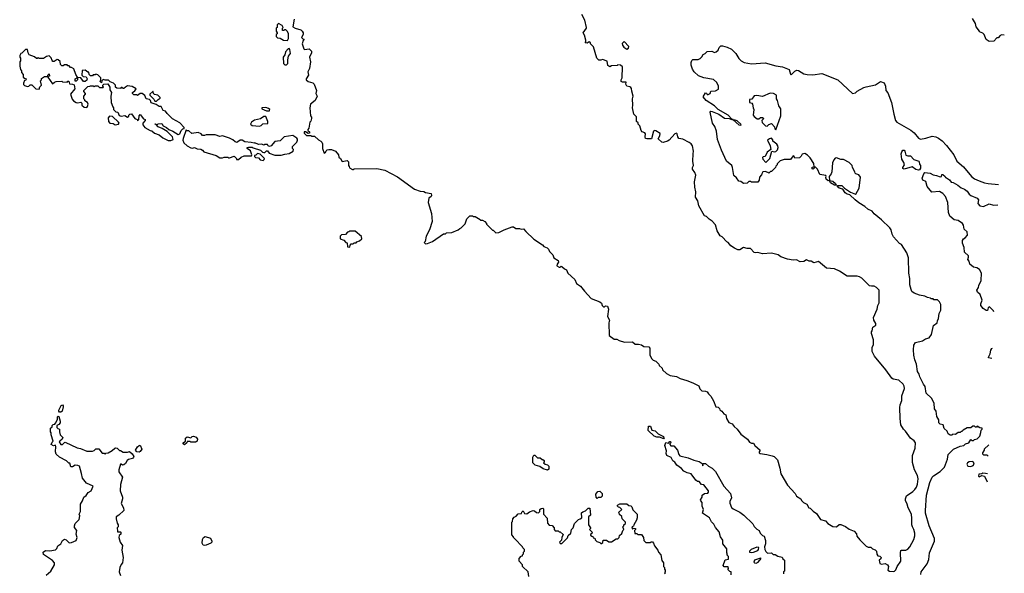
# Model space of a CAD drawing. Extents: x 2210602 to 2357277, y 510288 to 673808.
# Tile 278 of 464: x 2339660 to 2350564, y 574530 to 580661. Entities that reach past the tile are written whole.
import ezdxf

# ---------------------------------------------------------------- set-up
doc = ezdxf.new("R2010")
doc.units = 0

msp = doc.modelspace()

# ---------------------------------------------------------------- linework, layer by layer
at = {"layer": '0CON05XD'}
for points in [[(2342698, 580665), (2342685, 580580), (2342710, 580565), (2342775, 580547), (2342788, 580535), (2342800, 580515), (2342800, 580495), (2342780, 580465), (2342795, 580450), (2342810, 580445), (2342798, 580432), (2342788, 580395), (2342808, 580338), (2342815, 580332), (2342865, 580337), (2342893, 580313), (2342892, 580295), (2342870, 580245), (2342880, 580195), (2342869, 580121), (2342850, 580085), (2342858, 580045), (2342833, 580007), (2342832, 579995), (2342855, 579978), (2342905, 579961), (2342921, 579945), (2342947, 579875), (2342938, 579845), (2342956, 579815), (2342933, 579767), (2342882, 579725), (2342872, 579685), (2342880, 579595), (2342892, 579582), (2342892, 579565), (2342884, 579536), (2342872, 579525), (2342862, 579458), (2342850, 579445), (2342850, 579435), (2342868, 579418), (2342870, 579405), (2342855, 579400), (2342825, 579420), (2342812, 579418), (2342810, 579405), (2342835, 579380), (2342885, 579380), (2342895, 579370), (2342925, 579370), (2342970, 579330), (2342996, 579316), (2343006, 579306), (2343012, 579285), (2343013, 579235), (2343032, 579182), (2343045, 579190), (2343055, 579208), (2343065, 579218), (2343085, 579223), (2343115, 579222), (2343156, 579206), (2343190, 579165), (2343195, 579140), (2343213, 579123), (2343232, 579092), (2343285, 579100), (2343300, 579085), (2343300, 579045), (2343310, 579035), (2343312, 579022), (2343345, 579000), (2343355, 579000), (2343365, 579010), (2343615, 579013), (2343705, 578993), (2343845, 578920), (2344034, 578784), (2344095, 578760), (2344135, 578758), (2344155, 578748), (2344216, 578736), (2344222, 578715), (2344216, 578704), (2344190, 578685), (2344182, 578635), (2344222, 578515), (2344228, 578425), (2344198, 578335), (2344162, 578265), (2344150, 578205), (2344140, 578195), (2344155, 578180), (2344177, 578183), (2344230, 578205), (2344355, 578290), (2344375, 578290), (2344385, 578300), (2344447, 578303), (2344517, 578333), (2344535, 578350), (2344550, 578355), (2344595, 578400), (2344613, 578457), (2344645, 578490), (2344675, 578490), (2344685, 578480), (2344705, 578480), (2344758, 578448)], [(2344758, 578448), (2344765, 578440), (2344785, 578440), (2344810, 578425), (2344830, 578405), (2344830, 578395), (2344895, 578330), (2344905, 578330), (2344935, 578300), (2344967, 578303), (2345026, 578334), (2345115, 578367), (2345130, 578365), (2345155, 578347), (2345195, 578347), (2345215, 578340), (2345240, 578345), (2345264, 578314), (2345355, 578232), (2345449, 578169), (2345465, 578148), (2345500, 578135), (2345515, 578120), (2345528, 578095), (2345566, 578056), (2345574, 578024), (2345622, 577995), (2345626, 577974), (2345612, 577955), (2345610, 577935), (2345635, 577920), (2345645, 577920), (2345655, 577930), (2345665, 577928), (2345692, 577902), (2345715, 577892), (2345732, 577855), (2345808, 577785), (2345825, 577740), (2345870, 577710), (2345914, 577654), (2345990, 577575), (2346085, 577538), (2346105, 577520), (2346110, 577495), (2346125, 577480), (2346135, 577480), (2346148, 577492), (2346169, 577489), (2346180, 577455), (2346170, 577375), (2346192, 577335), (2346183, 577305), (2346190, 577165), (2346243, 577123), (2346275, 577122), (2346298, 577108), (2346358, 577088), (2346445, 577092), (2346478, 577068), (2346515, 577068), (2346545, 577060), (2346573, 577043), (2346627, 577037), (2346640, 577025), (2346640, 576945), (2346660, 576905), (2346675, 576890), (2346705, 576880), (2346740, 576845), (2346743, 576833), (2346775, 576800), (2346780, 576785), (2346825, 576742), (2346865, 576722), (2346935, 576708), (2346975, 576687), (2347050, 576665), (2347115, 576638), (2347180, 576605), (2347193, 576573), (2347215, 576550), (2347255, 576548), (2347275, 576538), (2347287, 576517), (2347315, 576490), (2347345, 576440), (2347370, 576375), (2347395, 576370), (2347410, 576355), (2347415, 576340), (2347436, 576326), (2347460, 576295), (2347480, 576285), (2347488, 576245), (2347515, 576200), (2347550, 576185), (2347574, 576154), (2347606, 576126), (2347645, 576070), (2347720, 576015), (2347744, 575984), (2347765, 575970), (2347785, 575970), (2347800, 575945), (2347860, 575895), (2347850, 575875), (2347850, 575865), (2347860, 575855), (2347935, 575846), (2347995, 575831), (2348015, 575822), (2348052, 575785), (2348079, 575695), (2348090, 575630), (2348162, 575505), (2348250, 575415), (2348264, 575384), (2348310, 575355), (2348320, 575335), (2348340, 575315), (2348376, 575296), (2348400, 575255), (2348415, 575250), (2348447, 575217), (2348483, 575193), (2348530, 575125), (2348585, 575112), (2348611, 575081), (2348665, 575048), (2348707, 575043), (2348735, 575070), (2348755, 575070), (2348805, 575050), (2348845, 575020), (2348900, 574995), (2348928, 574968), (2348933, 574943), (2348965, 574900), (2349035, 574830), (2349055, 574820), (2349085, 574820), (2349105, 574800), (2349135, 574790), (2349150, 574775), (2349153, 574743), (2349162, 574725), (2349185, 574720), (2349200, 574705), (2349198, 574692), (2349180, 574675), (2349185, 574640), (2349205, 574632), (2349245, 574637), (2349272, 574622), (2349283, 574605), (2349273, 574565), (2349293, 574553), (2349335, 574550), (2349350, 574555), (2349365, 574570), (2349378, 574605), (2349420, 574665), (2349414, 574755), (2349419, 574781), (2349425, 574788), (2349475, 574786), (2349495, 574797), (2349519, 574825), (2349561, 574905), (2349572, 574945), (2349572, 574975), (2349564, 575014), (2349546, 575045), (2349542, 575065), (2349542, 575138), (2349536, 575186), (2349499, 575255), (2349490, 575295), (2349470, 575335), (2349470, 575355), (2349482, 575388), (2349553, 575435), (2349573, 575457), (2349592, 575485), (2349603, 575517), (2349609, 575575), (2349604, 575614), (2349570, 575675), (2349546, 575756), (2349549, 575835), (2349576, 575915), (2349580, 575975), (2349566, 575996), (2349526, 576025), (2349469, 576105), (2349447, 576125), (2349420, 576175), (2349411, 576245), (2349408, 576365), (2349411, 576395), (2349429, 576445), (2349428, 576495), (2349458, 576575), (2349454, 576604), (2349444, 576624), (2349398, 576668), (2349335, 576681), (2349320, 576690), (2349254, 576784), (2349128, 576935), (2349100, 576985), (2349101, 577029), (2349116, 577064), (2349117, 577115), (2349094, 577184), (2349092, 577205), (2349100, 577215), (2349108, 577255), (2349142, 577278), (2349142, 577295), (2349118, 577335), (2349117, 577363), (2349158, 577455), (2349162, 577495), (2349178, 577525), (2349180, 577665), (2349150, 577695), (2349125, 577710), (2349095, 577708), (2349070, 577715), (2348985, 577800), (2348962, 577812), (2348935, 577820), (2348825, 577820), (2348740, 577875), (2348685, 577902), (2348595, 577908), (2348505, 577982), (2348455, 577968), (2348425, 577988), (2348405, 577988), (2348375, 578000), (2348345, 577983), (2348305, 577981), (2348262, 578002), (2348225, 577998), (2348165, 578008), (2348090, 578035), (2348060, 578055), (2347986, 578076), (2347885, 578067), (2347835, 578082), (2347808, 578078), (2347793, 578083), (2347755, 578128), (2347715, 578128), (2347675, 578137), (2347635, 578113), (2347615, 578111), (2347575, 578130), (2347535, 578158), (2347508, 578195), (2347492, 578202), (2347438, 578255), (2347417, 578267), (2347384, 578324), (2347365, 578388), (2347330, 578430), (2347295, 578452), (2347265, 578482), (2347245, 578488), (2347180, 578600), (2347170, 578655), (2347143, 578695), (2347150, 578755), (2347137, 578805), (2347132, 578865), (2347148, 578938), (2347138, 578968), (2347112, 579005), (2347113, 579025), (2347124, 579046), (2347116, 579095), (2347117, 579175), (2347122, 579205), (2347110, 579265), (2347098, 579285), (2347075, 579302), (2347005, 579338), (2346960, 579345), (2346948, 579365), (2346943, 579395), (2346935, 579403), (2346915, 579396), (2346852, 579325), (2346835, 579314), (2346785, 579302), (2346770, 579305), (2346732, 579342), (2346750, 579375), (2346752, 579402), (2346705, 579431), (2346695, 579434), (2346680, 579425), (2346658, 579342), (2346605, 579340), (2346592, 579345), (2346588, 579365), (2346592, 579395), (2346585, 579408), (2346555, 579418), (2346542, 579432), (2346527, 579487), (2346510, 579505), (2346508, 579518), (2346490, 579535), (2346492, 579585), (2346463, 579615), (2346447, 579685), (2346452, 579715), (2346448, 579785), (2346456, 579814), (2346438, 579868), (2346437, 579897), (2346430, 579910), (2346417, 579917), (2346384, 579924), (2346372, 579945), (2346375, 579970), (2346335, 579968), (2346323, 579975), (2346323, 579995), (2346332, 580015), (2346335, 580140), (2346315, 580158), (2346285, 580160), (2346277, 580153), (2346215, 580148), (2346195, 580138), (2346173, 580155), (2346165, 580200), (2346115, 580220), (2346095, 580212), (2346073, 580213), (2346050, 580235), (2346015, 580360), (2345982, 580392), (2345980, 580405), (2345967, 580417), (2345945, 580400), (2345923, 580403), (2345930, 580415), (2345930, 580435), (2345915, 580490), (2345900, 580515), (2345938, 580565), (2345938, 580575), (2345918, 580655), (2345887, 580717)], [(2350564, 580490), (2350538, 580492), (2350520, 580485), (2350495, 580460), (2350482, 580458), (2350448, 580422), (2350398, 580418), (2350362, 580442), (2350340, 580495), (2350325, 580510), (2350290, 580525), (2350290, 580535), (2350253, 580583), (2350247, 580617), (2350213, 580673)], [(2342625, 580430), (2342636, 580454), (2342638, 580485), (2342637, 580505), (2342625, 580530), (2342607, 580547), (2342595, 580550), (2342585, 580540), (2342572, 580542), (2342570, 580565), (2342578, 580575), (2342568, 580595), (2342525, 580620), (2342510, 580605), (2342510, 580575), (2342500, 580565), (2342500, 580535), (2342510, 580515), (2342510, 580505), (2342500, 580495), (2342500, 580475), (2342515, 580460), (2342546, 580456), (2342583, 580433), (2342625, 580430)], [(2342595, 580160), (2342615, 580162), (2342628, 580175), (2342628, 580215), (2342638, 580255), (2342658, 580285), (2342652, 580332), (2342645, 580340), (2342632, 580338), (2342602, 580305), (2342597, 580273), (2342578, 580245), (2342580, 580175), (2342595, 580160)], [(2346385, 580333), (2346402, 580345), (2346408, 580365), (2346355, 580420), (2346333, 580397), (2346335, 580380), (2346350, 580355), (2346385, 580333)], [(2349532, 577672), (2349518, 577725), (2349520, 577795), (2349508, 577855), (2349503, 578023), (2349485, 578080), (2349425, 578170), (2349404, 578184), (2349338, 578255), (2349322, 578285), (2349310, 578335), (2349296, 578355), (2349205, 578444), (2349122, 578512), (2349100, 578540), (2349053, 578563), (2349021, 578591), (2348954, 578634), (2348914, 578664), (2348853, 578723), (2348825, 578729), (2348801, 578745), (2348775, 578784), (2348735, 578794), (2348714, 578815), (2348720, 578825), (2348765, 578826), (2348794, 578794), (2348862, 578752), (2348915, 578727), (2348921, 578729), (2348957, 578795), (2348972, 578915), (2348955, 578942), (2348922, 578952), (2348912, 578962), (2348910, 578975), (2348883, 579023), (2348880, 579045), (2348845, 579080), (2348782, 579112), (2348755, 579112), (2348705, 579130), (2348693, 579127), (2348675, 579110), (2348662, 579075), (2348653, 578977), (2348647, 578955), (2348626, 578924), (2348630, 578880), (2348665, 578871), (2348696, 578845), (2348702, 578828), (2348685, 578829), (2348640, 578855), (2348630, 578880), (2348615, 578878), (2348590, 578895), (2348587, 578913), (2348592, 578925), (2348588, 578935), (2348522, 578945), (2348496, 579006), (2348475, 579028), (2348460, 579030), (2348458, 579015), (2348448, 579005), (2348435, 579008), (2348435, 579028), (2348460, 579030), (2348455, 579070), (2348415, 579132), (2348385, 579162), (2348355, 579178), (2348325, 579170), (2348315, 579150), (2348295, 579130), (2348245, 579128), (2348238, 579145), (2348225, 579152), (2348197, 579113), (2348128, 579112), (2348083, 579097), (2348050, 579065), (2348050, 579055), (2348033, 579037), (2348030, 579025), (2347985, 578980), (2347975, 578980), (2347955, 578960), (2347945, 578970), (2347915, 578980), (2347890, 578975), (2347878, 578955), (2347877, 578943), (2347853, 578917), (2347850, 578885), (2347835, 578860), (2347765, 578860), (2347755, 578870), (2347735, 578870), (2347715, 578850), (2347675, 578848), (2347647, 578867), (2347625, 578872), (2347599, 578909), (2347568, 578935), (2347553, 579023), (2347546, 579046), (2347488, 579095), (2347433, 579215), (2347387, 579335), (2347377, 579425), (2347358, 579478), (2347334, 579515), (2347308, 579635), (2347313, 579647), (2347330, 579645), (2347404, 579615), (2347465, 579570), (2347518, 579568), (2347546, 579554), (2347560, 579550), (2347560, 579555), (2347548, 579558), (2347507, 579605), (2347395, 579667), (2347354, 579705), (2347262, 579765), (2347230, 579805), (2347255, 579850), (2347268, 579848), (2347273, 579833), (2347285, 579833), (2347306, 579844), (2347315, 579870), (2347365, 579872), (2347400, 579890), (2347398, 579925), (2347382, 579965), (2347345, 580000), (2347235, 580017), (2347179, 580039), (2347128, 580085), (2347112, 580112), (2347098, 580158), (2347098, 580185), (2347103, 580207), (2347115, 580220), (2347175, 580221), (2347195, 580231), (2347215, 580248), (2347230, 580275), (2347250, 580285), (2347275, 580310), (2347325, 580312), (2347355, 580298), (2347375, 580303), (2347394, 580325), (2347406, 580354), (2347425, 580372), (2347445, 580372), (2347495, 580358), (2347543, 580333), (2347590, 580285), (2347625, 580230), (2347650, 580205), (2347685, 580188), (2347765, 580173), (2347915, 580182), (2348035, 580150), (2348109, 580139), (2348180, 580110), (2348196, 580056), (2348205, 580051), (2348245, 580091), (2348265, 580101), (2348285, 580097), (2348345, 580061), (2348382, 580052), (2348445, 580049), (2348545, 580063), (2348722, 579995), (2348885, 579843), (2348915, 579852), (2348935, 579870), (2349008, 579908), (2349035, 579919), (2349139, 579941), (2349195, 579978), (2349235, 579960), (2349248, 579925), (2349252, 579875), (2349275, 579850), (2349317, 579745), (2349341, 579615), (2349360, 579545), (2349374, 579525), (2349528, 579438), (2349566, 579406), (2349615, 579348), (2349635, 579338), (2349695, 579348), (2349765, 579370), (2349805, 579362), (2349835, 579348), (2349875, 579318), (2349925, 579268), (2350006, 579165), (2350040, 579095), (2350112, 579032), (2350201, 578925), (2350235, 578900), (2350285, 578878), (2350345, 578854), (2350384, 578846), (2350502, 578834)], [(2341335, 579322), (2341358, 579335), (2341353, 579365), (2341294, 579424), (2341237, 579457), (2341194, 579474), (2341170, 579500), (2341162, 579502), (2341162, 579508), (2341170, 579500), (2341185, 579500), (2341194, 579506), (2341235, 579510), (2341250, 579485), (2341287, 579467), (2341313, 579443), (2341355, 579427), (2341415, 579389), (2341434, 579396), (2341447, 579435), (2341465, 579451), (2341480, 579455), (2341480, 579465), (2341435, 579520), (2341354, 579564), (2341292, 579622), (2341276, 579646), (2341250, 579655), (2341228, 579698), (2341205, 579700), (2341172, 579722), (2341115, 579740), (2341110, 579765), (2341097, 579777), (2341060, 579785), (2341045, 579820), (2341015, 579842), (2340995, 579842), (2340965, 579822), (2340955, 579830), (2340925, 579830), (2340910, 579845), (2340910, 579855), (2340937, 579873), (2340950, 579895), (2340905, 579920), (2340855, 579927), (2340830, 579915), (2340815, 579900), (2340805, 579900), (2340795, 579910), (2340785, 579910), (2340775, 579900), (2340735, 579903), (2340722, 579915), (2340720, 579935), (2340698, 579958), (2340662, 579972), (2340645, 579990), (2340605, 579990), (2340585, 580000), (2340570, 579985), (2340565, 579960), (2340550, 579975), (2340560, 579995), (2340560, 580015), (2340525, 580050), (2340505, 580058), (2340495, 580050), (2340475, 580050), (2340465, 580040), (2340445, 580040), (2340430, 580055), (2340425, 580080), (2340415, 580080), (2340385, 580100), (2340353, 580097), (2340350, 580045), (2340362, 580032), (2340398, 580028), (2340408, 580005), (2340405, 579990), (2340385, 579978), (2340368, 579978), (2340338, 580018), (2340300, 580020), (2340300, 579995), (2340285, 579980), (2340275, 579980), (2340273, 580007), (2340288, 580012), (2340300, 580025), (2340280, 580055), (2340258, 580115), (2340235, 580130), (2340222, 580132), (2340208, 580148), (2340195, 580150), (2340185, 580160), (2340155, 580160), (2340142, 580148), (2340125, 580150), (2340113, 580163), (2340107, 580197), (2340087, 580217), (2340075, 580220), (2340042, 580198), (2340028, 580198), (2340018, 580208), (2340010, 580240), (2339985, 580260), (2339958, 580252), (2339925, 580230), (2339875, 580230), (2339865, 580240), (2339855, 580230), (2339845, 580230), (2339825, 580250), (2339765, 580270), (2339753, 580293), (2339745, 580330), (2339725, 580330), (2339685, 580290), (2339672, 580285), (2339662, 580265), (2339660, 580245), (2339670, 580235), (2339670, 580205), (2339660, 580195), (2339660, 580145), (2339668, 580108), (2339680, 580095), (2339680, 580075), (2339700, 580055), (2339700, 580025), (2339712, 580012), (2339730, 580005), (2339728, 579992), (2339712, 579988), (2339703, 579957), (2339703, 579943), (2339712, 579932), (2339745, 579920), (2339760, 579925), (2339775, 579940), (2339795, 579940), (2339840, 579895), (2339875, 579890), (2339883, 579917), (2339900, 579935), (2339890, 579985), (2339900, 579995), (2339902, 580008), (2339935, 580030), (2339970, 580030), (2339970, 580045), (2339985, 580060), (2339990, 580035), (2339970, 580030), (2339970, 580025), (2340025, 579950), (2340045, 579970), (2340065, 579977), (2340125, 579980), (2340135, 579972), (2340185, 579970), (2340195, 579980), (2340205, 579980), (2340212, 579952), (2340245, 579948), (2340265, 579938), (2340272, 579895), (2340224, 579835), (2340240, 579780), (2340255, 579761), (2340285, 579744), (2340305, 579740), (2340338, 579748), (2340350, 579735), (2340350, 579715), (2340373, 579693), (2340405, 579690), (2340412, 579698), (2340418, 579725), (2340410, 579745), (2340382, 579762), (2340380, 579775), (2340370, 579785), (2340370, 579815), (2340390, 579835), (2340390, 579845), (2340370, 579865), (2340370, 579875), (2340415, 579920), (2340437, 579923), (2340445, 579930), (2340475, 579930), (2340485, 579920), (2340495, 579930), (2340525, 579930), (2340545, 579910), (2340585, 579910), (2340590, 579915), (2340580, 579925), (2340580, 579935), (2340592, 579948), (2340635, 579950), (2340658, 579915), (2340660, 579885), (2340678, 579855), (2340670, 579815), (2340672, 579745), (2340690, 579695), (2340700, 579685), (2340700, 579665), (2340725, 579640), (2340748, 579638), (2340761, 579601), (2340785, 579592), (2340825, 579598), (2340855, 579580), (2340868, 579592), (2340870, 579605), (2340880, 579615), (2340897, 579617), (2340935, 579568), (2340960, 579555), (2340965, 579540), (2340980, 579555), (2340983, 579597), (2340995, 579610), (2341032, 579562), (2341050, 579555), (2341050, 579545), (2341022, 579515), (2341022, 579495), (2341045, 579468), (2341105, 579432), (2341125, 579430), (2341154, 579404), (2341204, 579384), (2341245, 579351), (2341303, 579323), (2341335, 579322)], [(2341175, 579758), (2341192, 579778), (2341215, 579790), (2341215, 579800), (2341190, 579825), (2341153, 579833), (2341142, 579842), (2341140, 579865), (2341133, 579867), (2341100, 579835), (2341100, 579825), (2341145, 579780), (2341155, 579760), (2341175, 579758)], [(2348035, 579440), (2348090, 579595), (2348090, 579675), (2348068, 579708), (2348052, 579765), (2348040, 579785), (2348040, 579825), (2348008, 579845), (2347972, 579848), (2347885, 579810), (2347825, 579821), (2347795, 579816), (2347768, 579782), (2347742, 579778), (2347742, 579745), (2347768, 579738), (2347777, 579727), (2347782, 579685), (2347792, 579665), (2347784, 579605), (2347795, 579588), (2347827, 579563), (2347847, 579563), (2347865, 579578), (2347887, 579577), (2347900, 579565), (2347880, 579545), (2347883, 579523), (2347920, 579485), (2347937, 579483), (2347955, 579500), (2347985, 579510), (2348018, 579475), (2348023, 579453), (2348035, 579440)], [(2342425, 579650), (2342430, 579665), (2342415, 579678), (2342385, 579687), (2342340, 579685), (2342343, 579675), (2342395, 579651), (2342425, 579650)], [(2340718, 579498), (2340755, 579502), (2340760, 579515), (2340756, 579526), (2340688, 579588), (2340655, 579592), (2340638, 579575), (2340643, 579533), (2340660, 579515), (2340695, 579510), (2340718, 579498)], [(2342315, 579482), (2342335, 579490), (2342353, 579507), (2342408, 579512), (2342408, 579535), (2342385, 579588), (2342365, 579587), (2342326, 579564), (2342262, 579548), (2342226, 579525), (2342218, 579505), (2342235, 579490), (2342315, 579482)], [(2347645, 579492), (2347650, 579495), (2347648, 579505), (2347605, 579540), (2347585, 579549), (2347560, 579550), (2347625, 579496), (2347645, 579492)], [(2342062, 579112), (2342085, 579112), (2342113, 579137), (2342145, 579153), (2342228, 579152), (2342230, 579165), (2342217, 579207), (2342180, 579235), (2342180, 579245), (2342195, 579250), (2342235, 579250), (2342245, 579240), (2342327, 579217), (2342350, 579195), (2342365, 579190), (2342375, 579190), (2342392, 579208), (2342405, 579210), (2342423, 579183), (2342485, 579160), (2342555, 579160), (2342595, 579172), (2342645, 579178), (2342690, 579205), (2342692, 579222), (2342683, 579233), (2342682, 579255), (2342730, 579305), (2342738, 579325), (2342738, 579338), (2342728, 579348), (2342685, 579380), (2342588, 579362), (2342545, 579318), (2342485, 579310), (2342445, 579262), (2342425, 579258), (2342410, 579265), (2342405, 579280), (2342373, 579277), (2342365, 579270), (2342342, 579282), (2342305, 579278), (2342265, 579298), (2342255, 579292), (2342222, 579302), (2342155, 579308), (2342125, 579327), (2342100, 579325), (2342065, 579300), (2342045, 579308), (2342021, 579331), (2341985, 579350), (2341905, 579373), (2341875, 579368), (2341824, 579386), (2341725, 579387), (2341705, 579378), (2341685, 579380), (2341670, 579395), (2341635, 579410), (2341565, 579400), (2341535, 579430), (2341515, 579430), (2341505, 579440), (2341469, 579345), (2341468, 579325), (2341476, 579296), (2341514, 579264), (2341555, 579243), (2341575, 579238), (2341595, 579247), (2341625, 579230), (2341665, 579228), (2341686, 579216), (2341698, 579198), (2341837, 579157), (2341875, 579130), (2341905, 579130), (2341925, 579140), (2341965, 579140), (2341975, 579130), (2341985, 579130), (2342035, 579148), (2342060, 579125), (2342062, 579112)], [(2347925, 579080), (2347966, 579124), (2347990, 579205), (2348015, 579197), (2348035, 579200), (2348051, 579219), (2348060, 579245), (2348057, 579265), (2348045, 579282), (2348002, 579315), (2348002, 579332), (2347985, 579350), (2347965, 579343), (2347942, 579325), (2347972, 579262), (2347980, 579225), (2347940, 579195), (2347916, 579144), (2347895, 579142), (2347888, 579135), (2347892, 579115), (2347925, 579080)], [(2342355, 579100), (2342368, 579112), (2342370, 579125), (2342325, 579170), (2342295, 579180), (2342275, 579160), (2342260, 579155), (2342260, 579145), (2342270, 579135), (2342305, 579130), (2342325, 579110), (2342355, 579100)], [(2349615, 578994), (2349585, 579003), (2349545, 579030), (2349456, 579006), (2349441, 579011), (2349441, 579025), (2349459, 579055), (2349451, 579081), (2349428, 579115), (2349424, 579175), (2349431, 579199), (2349442, 579215), (2349455, 579214), (2349464, 579205), (2349475, 579161), (2349495, 579154), (2349525, 579154), (2349564, 579114), (2349617, 579095), (2349623, 579085), (2349625, 579060), (2349637, 579045), (2349638, 579015), (2349625, 578998), (2349615, 578994)], [(2350448, 577426), (2350446, 577436), (2350406, 577476), (2350395, 577480), (2350385, 577470), (2350379, 577441), (2350365, 577441), (2350332, 577462), (2350306, 577495), (2350304, 577515), (2350318, 577555), (2350296, 577616), (2350268, 577645), (2350262, 577665), (2350280, 577695), (2350283, 577717), (2350307, 577773), (2350312, 577855), (2350290, 577895), (2350262, 577912), (2350225, 577922), (2350183, 577953), (2350177, 577985), (2350160, 578005), (2350169, 578031), (2350167, 578045), (2350123, 578085), (2350119, 578139), (2350102, 578185), (2350102, 578215), (2350112, 578235), (2350130, 578245), (2350158, 578275), (2350155, 578310), (2350121, 578341), (2350111, 578385), (2350100, 578405), (2350055, 578438), (2350010, 578445), (2349962, 578485), (2349947, 578527), (2349940, 578635), (2349915, 578702), (2349885, 578737), (2349845, 578757), (2349762, 578752), (2349712, 578815), (2349695, 578867), (2349662, 578885), (2349656, 578904), (2349674, 578955), (2349685, 578967), (2349745, 578962), (2349775, 578941), (2349814, 578934), (2349855, 578919), (2349868, 578925), (2349872, 578948), (2349885, 578948), (2349910, 578925), (2349912, 578912), (2349925, 578910), (2349956, 578886), (2349975, 578862), (2349997, 578857), (2350048, 578828), (2350085, 578797), (2350125, 578784), (2350152, 578762), (2350175, 578729), (2350193, 578713), (2350265, 578684), (2350277, 578665), (2350272, 578625), (2350295, 578600), (2350335, 578593), (2350395, 578620), (2350445, 578606), (2350493, 578609)], [(2343315, 578140), (2343320, 578165), (2343332, 578178), (2343355, 578180), (2343365, 578190), (2343385, 578190), (2343395, 578200), (2343425, 578210), (2343450, 578235), (2343445, 578260), (2343375, 578320), (2343315, 578320), (2343305, 578310), (2343292, 578308), (2343268, 578282), (2343225, 578280), (2343210, 578265), (2343210, 578235), (2343248, 578218), (2343272, 578192), (2343288, 578188), (2343290, 578145), (2343315, 578140)], [(2349641, 574515), (2349644, 574545), (2349710, 574635), (2349728, 574682), (2349737, 574755), (2349792, 574885), (2349790, 574915), (2349732, 575055), (2349692, 575195), (2349690, 575225), (2349704, 575395), (2349738, 575535), (2349766, 575594), (2349780, 575610), (2349855, 575657), (2349902, 575705), (2349937, 575793), (2349943, 575845), (2350002, 575905), (2350075, 575938), (2350115, 575947), (2350135, 575962), (2350170, 575975), (2350195, 576010), (2350205, 576000), (2350225, 576000), (2350235, 576010), (2350265, 576020), (2350295, 576050), (2350305, 576090), (2350310, 576115), (2350320, 576125), (2350318, 576138), (2350295, 576140), (2350265, 576160), (2350255, 576150), (2350245, 576150), (2350235, 576160), (2350215, 576160), (2350195, 576140), (2350155, 576140), (2350110, 576115), (2350095, 576100), (2350085, 576100), (2350075, 576090), (2350055, 576090), (2350025, 576068), (2349995, 576070), (2349985, 576060), (2349965, 576060), (2349942, 576075), (2349930, 576105), (2349898, 576135), (2349886, 576176), (2349853, 576183), (2349838, 576195), (2349839, 576229), (2349818, 576268), (2349808, 576325), (2349791, 576351), (2349788, 576415), (2349759, 576469), (2349700, 576525), (2349687, 576597), (2349668, 576625), (2349628, 576705), (2349622, 576735), (2349602, 576765), (2349592, 576845), (2349574, 576894), (2349564, 576944), (2349560, 577005), (2349563, 577057), (2349580, 577085), (2349657, 577103), (2349693, 577127), (2349732, 577138), (2349760, 577175), (2349780, 577275), (2349820, 577305), (2349823, 577327), (2349837, 577353), (2349843, 577407), (2349860, 577445), (2349860, 577505), (2349848, 577535), (2349825, 577558), (2349785, 577560), (2349775, 577570), (2349755, 577570), (2349747, 577577), (2349713, 577583), (2349685, 577600), (2349625, 577610), (2349565, 577632), (2349541, 577651), (2349532, 577672)], [(2350428, 576909), (2350390, 576915), (2350388, 576925), (2350409, 576961), (2350415, 577000), (2350425, 577020), (2350433, 577025)], [(2340115, 576314), (2340102, 576315), (2340094, 576324), (2340094, 576335), (2340121, 576389), (2340135, 576397), (2340143, 576385), (2340141, 576375), (2340129, 576325), (2340115, 576314)], [(2339952, 574508), (2340006, 574554), (2340047, 574625), (2340044, 574645), (2340025, 574671), (2339925, 574740), (2339920, 574765), (2339947, 574783), (2339995, 574778), (2340055, 574790), (2340070, 574805), (2340083, 574835), (2340114, 574856), (2340135, 574892), (2340155, 574908), (2340175, 574902), (2340205, 574870), (2340215, 574868), (2340235, 574870), (2340286, 574894), (2340296, 574925), (2340287, 574965), (2340293, 575003), (2340268, 575038), (2340268, 575055), (2340275, 575080), (2340318, 575125), (2340327, 575165), (2340320, 575185), (2340332, 575215), (2340333, 575297), (2340357, 575333), (2340370, 575375), (2340395, 575392), (2340417, 575423), (2340452, 575445), (2340472, 575495), (2340399, 575529), (2340354, 575584), (2340346, 575636), (2340322, 575715), (2340305, 575723), (2340275, 575726), (2340245, 575708), (2340225, 575710), (2340215, 575750), (2340205, 575750), (2340177, 575777), (2340100, 575815), (2340065, 575850), (2340058, 575875), (2340062, 575935), (2340058, 575948), (2340035, 575943), (2340010, 575955), (2340018, 575982), (2340030, 575995), (2340010, 576065), (2340010, 576085), (2340000, 576095), (2340002, 576138), (2340018, 576152), (2340020, 576165), (2340032, 576178), (2340048, 576182), (2340058, 576192), (2340078, 576235), (2340078, 576262), (2340085, 576270), (2340095, 576268), (2340109, 576215), (2340108, 576195), (2340095, 576177), (2340070, 576165), (2340070, 576145), (2340082, 576132), (2340100, 576125), (2340100, 576095), (2340109, 576065), (2340136, 576035), (2340132, 576015), (2340103, 575995), (2340099, 575985), (2340115, 575957), (2340135, 575956), (2340155, 575980), (2340165, 575983), (2340295, 575918), (2340335, 575912), (2340405, 575882), (2340465, 575882), (2340485, 575890), (2340505, 575908), (2340535, 575910), (2340575, 575860), (2340595, 575860), (2340605, 575850), (2340615, 575860), (2340640, 575865), (2340685, 575890), (2340713, 575917), (2340725, 575920), (2340740, 575915), (2340765, 575890), (2340775, 575890), (2340805, 575870), (2340855, 575872), (2340875, 575880), (2340904, 575854), (2340923, 575825), (2340922, 575815), (2340908, 575802), (2340865, 575790), (2340851, 575779), (2340830, 575745), (2340815, 575732), (2340798, 575728), (2340785, 575740), (2340775, 575738), (2340757, 575675), (2340757, 575655), (2340800, 575595), (2340776, 575515), (2340774, 575445), (2340800, 575375), (2340800, 575355), (2340784, 575304), (2340808, 575255), (2340812, 575225), (2340758, 575172), (2340730, 575155), (2340728, 575135), (2340738, 575085), (2340750, 575065), (2340750, 575045), (2340740, 575035), (2340742, 574995), (2340745, 574990), (2340775, 574990), (2340780, 574985), (2340780, 574965), (2340763, 574947), (2340758, 574925), (2340772, 574875), (2340799, 574839), (2340790, 574785), (2340807, 574705), (2340797, 574645), (2340782, 574628), (2340770, 574595), (2340763, 574545), (2340777, 574505)], [(2346795, 576020), (2346745, 576038), (2346715, 576037), (2346685, 576050), (2346622, 576112), (2346625, 576160), (2346645, 576158), (2346660, 576115), (2346696, 576106), (2346730, 576075), (2346790, 576045), (2346790, 576035), (2346800, 576025), (2346795, 576020)], [(2341485, 575952), (2341470, 575965), (2341472, 575975), (2341498, 575992), (2341498, 576025), (2341515, 576042), (2341555, 576030), (2341570, 576045), (2341585, 576049), (2341615, 576037), (2341629, 576015), (2341625, 575992), (2341606, 575984), (2341555, 575982), (2341545, 575990), (2341515, 575990), (2341510, 575975), (2341485, 575952)], [(2347538, 574512), (2347540, 574545), (2347525, 574550), (2347503, 574573), (2347510, 574585), (2347505, 574600), (2347463, 574603), (2347450, 574615), (2347472, 574678), (2347510, 574685), (2347510, 574715), (2347490, 574735), (2347500, 574745), (2347492, 574755), (2347492, 574802), (2347448, 574858), (2347446, 574896), (2347422, 574935), (2347405, 574990), (2347367, 575037), (2347346, 575075), (2347321, 575101), (2347298, 575145), (2347223, 575195), (2347232, 575235), (2347220, 575275), (2347220, 575315), (2347203, 575333), (2347200, 575345), (2347220, 575375), (2347220, 575395), (2347245, 575412), (2347281, 575419), (2347290, 575430), (2347289, 575445), (2347235, 575510), (2347212, 575512), (2347186, 575546), (2347168, 575548), (2347150, 575560), (2347095, 575633), (2347054, 575644), (2347015, 575662), (2346990, 575690), (2346938, 575728), (2346915, 575760), (2346894, 575774), (2346875, 575812), (2346828, 575835), (2346818, 575855), (2346823, 575887), (2346804, 575945), (2346815, 575980), (2346845, 575970), (2346862, 575988), (2346868, 575988), (2346870, 575975), (2346860, 575965), (2346860, 575955), (2346873, 575943), (2346905, 575942), (2346944, 575895), (2346960, 575845), (2346972, 575832), (2347065, 575810), (2347125, 575784), (2347185, 575767), (2347220, 575745), (2347225, 575720), (2347230, 575745), (2347257, 575747), (2347290, 575715), (2347330, 575695), (2347366, 575656), (2347458, 575495), (2347532, 575415), (2347542, 575365), (2347523, 575325), (2347523, 575305), (2347545, 575260), (2347560, 575245), (2347635, 575208), (2347680, 575175), (2347779, 575079), (2347795, 575050), (2347825, 575020), (2347850, 575005), (2347860, 574975), (2347885, 574950), (2347905, 574940), (2347920, 574895), (2347920, 574855), (2347908, 574825), (2347912, 574795), (2347925, 574770), (2347943, 574753), (2347987, 574757), (2348005, 574740), (2348025, 574740), (2348055, 574720), (2348105, 574710), (2348112, 574692), (2348130, 574675), (2348132, 574575), (2348130, 574555), (2348120, 574545), (2348120, 574525)], [(2340985, 575872), (2340956, 575876), (2340943, 575895), (2340965, 575932), (2340983, 575947), (2340995, 575948), (2341011, 575905), (2340995, 575878), (2340985, 575872)], [(2350392, 575951), (2350340, 575905), (2350340, 575895), (2350322, 575865), (2350323, 575853), (2350333, 575843), (2350372, 575842), (2350387, 575829)], [(2345505, 575671), (2345456, 575686), (2345422, 575712), (2345368, 575728), (2345342, 575752), (2345342, 575815), (2345355, 575840), (2345365, 575840), (2345395, 575810), (2345425, 575810), (2345445, 575790), (2345455, 575790), (2345468, 575778), (2345470, 575765), (2345462, 575752), (2345478, 575738), (2345505, 575733), (2345520, 575715), (2345519, 575685), (2345505, 575671)], [(2350195, 575712), (2350220, 575725), (2350232, 575738), (2350225, 575760), (2350209, 575769), (2350174, 575766), (2350158, 575755), (2350151, 575739), (2350160, 575715), (2350195, 575712)], [(2350380, 575631), (2350355, 575637), (2350325, 575638), (2350315, 575630), (2350282, 575628), (2350280, 575605), (2350285, 575600), (2350315, 575612), (2350346, 575606), (2350376, 575542)], [(2346055, 575360), (2346043, 575373), (2346042, 575405), (2346064, 575436), (2346085, 575440), (2346110, 575415), (2346110, 575385), (2346095, 575370), (2346065, 575370), (2346055, 575360)], [(2345300, 574495), (2345290, 574545), (2345230, 574605), (2345230, 574625), (2345190, 574665), (2345190, 574695), (2345212, 574718), (2345228, 574722), (2345230, 574735), (2345240, 574745), (2345240, 574765), (2345250, 574775), (2345250, 574795), (2345232, 574812), (2345230, 574825), (2345142, 574912), (2345130, 574925), (2345130, 574935), (2345110, 574955), (2345110, 575095), (2345117, 575103), (2345120, 575135), (2345135, 575150), (2345159, 575161), (2345182, 575188), (2345218, 575192), (2345222, 575208), (2345235, 575220), (2345252, 575192), (2345275, 575190), (2345305, 575212), (2345345, 575226), (2345362, 575222), (2345385, 575202), (2345405, 575200), (2345420, 575215), (2345420, 575235), (2345435, 575248), (2345455, 575250), (2345460, 575245), (2345460, 575185), (2345502, 575142), (2345504, 575084), (2345525, 575062), (2345558, 575058), (2345580, 575035), (2345580, 575015), (2345592, 575002), (2345625, 575000), (2345635, 574990), (2345645, 574990), (2345678, 574958), (2345663, 574927), (2345662, 574898), (2345640, 574875), (2345645, 574860), (2345665, 574860), (2345726, 574924), (2345735, 574950), (2345762, 574975), (2345770, 575015), (2345790, 575035), (2345805, 575080), (2345850, 575125), (2345868, 575132), (2345884, 575146), (2345882, 575198), (2345898, 575212), (2345925, 575220), (2345955, 575250), (2345975, 575250), (2345980, 575175), (2345960, 575155), (2345960, 575065), (2345980, 575035), (2345980, 575025), (2345970, 575015), (2346000, 574985), (2345998, 574972), (2345982, 574958), (2345982, 574952), (2345995, 574940), (2346008, 574938), (2346012, 574922), (2346028, 574918), (2346032, 574902), (2346052, 574882), (2346085, 574870), (2346095, 574860), (2346105, 574860), (2346118, 574872), (2346122, 574898), (2346158, 574898), (2346185, 574880), (2346215, 574880), (2346265, 574910), (2346285, 574910), (2346300, 574925), (2346302, 574948), (2346328, 574972), (2346340, 575005), (2346350, 575015), (2346340, 575045), (2346350, 575055), (2346352, 575068), (2346368, 575082), (2346370, 575095), (2346332, 575132), (2346328, 575158), (2346302, 575182), (2346300, 575195), (2346290, 575205), (2346330, 575235), (2346308, 575258), (2346292, 575262), (2346280, 575275), (2346280, 575285), (2346305, 575300), (2346385, 575300), (2346405, 575280), (2346428, 575278), (2346440, 575265), (2346452, 575232), (2346500, 575185), (2346500, 575145), (2346492, 575118), (2346460, 575065), (2346458, 575052), (2346440, 575045), (2346445, 575020), (2346455, 575030), (2346480, 575025), (2346480, 575015), (2346470, 575005), (2346472, 574972), (2346495, 574970), (2346505, 574960), (2346545, 574960), (2346570, 574925), (2346572, 574892), (2346595, 574870), (2346645, 574870), (2346655, 574880), (2346668, 574878), (2346680, 574865), (2346690, 574835), (2346728, 574788), (2346733, 574763), (2346760, 574735), (2346773, 574673), (2346790, 574645), (2346790, 574605), (2346800, 574595), (2346800, 574575), (2346810, 574565), (2346810, 574545), (2346800, 574535), (2346810, 574525)], [(2341705, 574838), (2341693, 574843), (2341680, 574865), (2341684, 574906), (2341697, 574925), (2341715, 574936), (2341775, 574918), (2341788, 574885), (2341788, 574875), (2341778, 574865), (2341725, 574842), (2341705, 574838)], [(2347765, 574761), (2347785, 574765), (2347836, 574784), (2347844, 574795), (2347846, 574816), (2347825, 574818), (2347760, 574795), (2347744, 574775), (2347743, 574765), (2347765, 574761)], [(2347815, 574643), (2347837, 574653), (2347872, 574695), (2347865, 574699), (2347798, 574675), (2347792, 574652), (2347798, 574645), (2347815, 574643)]]:
    msp.add_lwpolyline(points, dxfattribs=at)

doc.saveas('drawing.dxf')
